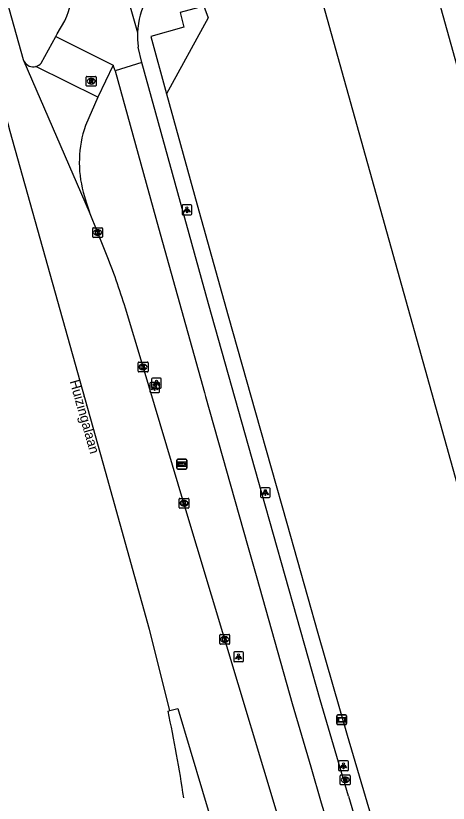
# Model space of a CAD drawing. Extents: x 159689 to 160786, y 387323 to 388339.
# Drawn here: x 159752 to 159795.9, y 387857.5 to 387937.5 of the extents above; entities that cross this region are included whole.
import ezdxf

# ---------------------------------------------------------------- set-up
doc = ezdxf.new("R2010")
doc.units = 0
for name, color, linetype in [('IMGEO_Brandkraan', 7, 'Continuous'), ('IMGEO_Fietspad_open', 7, 'Continuous'), ('IMGEO_Groenvoorziening', 7, 'Continuous'), ('IMGEO_Kolk', 7, 'Continuous'), ('IMGEO_Lichtpunt', 7, 'Continuous'), ('IMGEO_Openbare_ruimte_label', 7, 'Continuous'), ('IMGEO_OVBaan_gesloten', 7, 'Continuous'), ('IMGEO_Pand', 7, 'Continuous'), ('IMGEO_Rijbaan_lokaal_gesloten', 7, 'Continuous'), ('IMGEO_Rijbaan_lokaal_open', 7, 'Continuous'), ('IMGEO_Rijbaan_regionaal_gesloten', 7, 'Continuous'), ('IMGEO_Rioolput', 7, 'Continuous'), ('IMGEO_Verklikker', 7, 'Continuous'), ('IMGEO_Voetpad_open', 7, 'Continuous'), ('IMGEO_Wegwijzer', 7, 'Continuous')]:
    doc.layers.add(name, color=color, linetype=linetype)

msp = doc.modelspace()

# ---------------------------------------------------------------- linework, layer by layer
at = {"layer": 'IMGEO_Brandkraan'}
for p, q in [((159784.904, 387859.481), (159784.904, 387860.333)), ((159784.979, 387860.407), (159785.831, 387860.407)), ((159785.392, 387860.187), (159785.417, 387860.187)), ((159785.905, 387860.333), (159785.905, 387859.481)), ((159785.831, 387859.407), (159784.979, 387859.407)), ((159785.415, 387859.627), (159785.39, 387859.627))]:
    msp.add_line(p, q, dxfattribs=at)
for points in [[(159784.904, 387859.481), (159784.904, 387860.333)], [(159784.979, 387860.407), (159785.831, 387860.407)], [(159785.252, 387860.107), (159785.252, 387859.707), (159785.465, 387859.707)], [(159785.483, 387860.107), (159785.252, 387860.107)], [(159785.905, 387860.333), (159785.905, 387859.481)], [(159785.831, 387859.407), (159784.979, 387859.407)], [(159785.431, 387860.026), (159785.377, 387860.026), (159785.377, 387859.95)], [(159785.377, 387859.95), (159785.43, 387859.95)], [(159785.439, 387859.874), (159785.377, 387859.874), (159785.377, 387859.793)], [(159785.377, 387859.793), (159785.439, 387859.793)]]:
    msp.add_lwpolyline(points, dxfattribs=at)
for centre, radius, start, end in [((159784.981, 387860.331), 0.0765, 91.55205, 178.44795), ((159784.981, 387860.331), 0.0765, 91.55205, 178.44795), ((159785.487, 387859.962), 0.145, 59.4692, 91.53667), ((159785.829, 387860.331), 0.0765, 1.55205, 88.44795), ((159785.829, 387860.331), 0.0765, 1.55205, 88.44795), ((159784.981, 387859.483), 0.0765, 181.55205, 268.44795), ((159784.981, 387859.483), 0.0765, 181.55205, 268.44795), ((159785.432, 387859.988), 0.0379, 267.82845, 90.93552), ((159785.44, 387859.833), 0.0404, 269.87594, 90.50774), ((159785.471, 387859.958), 0.251, 268.66757, 293.53466), ((159785.512, 387860.009), 0.0922, 285.51372, 58.15012), ((159785.517, 387859.817), 0.105, 301.31148, 78.98903), ((159785.829, 387859.483), 0.0765, 271.55205, 358.44795), ((159785.829, 387859.483), 0.0765, 271.55205, 358.44795)]:
    msp.add_arc(centre, radius, start, end, dxfattribs=at)
for centre, major_axis, ratio, start_param, end_param in [((159785.391, 387859.907), (-0.387, 0.002), 0.722429, 4.712389, 7.853982), ((159785.416, 387859.907), (-0.39, 0.002), 0.717154, 1.570796, 4.712389)]:
    msp.add_ellipse(centre, major_axis=major_axis, ratio=ratio, start_param=start_param, end_param=end_param, dxfattribs=at)
at = {"layer": 'IMGEO_Fietspad_open'}
for points in [[(159785.734, 387858.266), (159782.88, 387868.037), (159776.937, 387889.03), (159771.545, 387908.246), (159764.773, 387932.734)], [(159762.056, 387931.897), (159766.441, 387915.957), (159771.115, 387899.25), (159771.236, 387898.822), (159775.506, 387883.735), (159776.441, 387880.417), (159780.034, 387867.675), (159781.914, 387861.243), (159782.982, 387857.59), (159787.289, 387843.506), (159787.503, 387842.806)]]:
    msp.add_lwpolyline(points, dxfattribs=at)
msp.add_arc((160547.266, 388085.118), 794.603, 196.588193, 197.9831, dxfattribs=at)
at = {"layer": 'IMGEO_Groenvoorziening'}
msp.add_lwpolyline([(159771.07, 387938.458), (159771.513, 387937.282), (159767.279, 387929.559)], dxfattribs=at)
at = {"layer": 'IMGEO_Kolk'}
for p, q in [((159759.776, 387915.048), (159759.776, 387915.9)), ((159759.851, 387915.974), (159760.703, 387915.974)), ((159760.264, 387915.754), (159760.289, 387915.754)), ((159760.777, 387915.9), (159760.777, 387915.048)), ((159760.703, 387914.974), (159759.851, 387914.974)), ((159760.287, 387915.194), (159760.262, 387915.194)), ((159764.393, 387901.404), (159764.393, 387902.256)), ((159764.468, 387902.33), (159765.32, 387902.33)), ((159764.881, 387902.11), (159764.906, 387902.11)), ((159765.394, 387902.256), (159765.394, 387901.404)), ((159765.32, 387901.33), (159764.468, 387901.33)), ((159764.904, 387901.55), (159764.879, 387901.55)), ((159768.542, 387887.566), (159768.542, 387888.418)), ((159768.617, 387888.492), (159769.469, 387888.492)), ((159769.03, 387888.272), (159769.055, 387888.272)), ((159769.543, 387888.418), (159769.543, 387887.566)), ((159769.469, 387887.492), (159768.617, 387887.492)), ((159769.053, 387887.712), (159769.028, 387887.712)), ((159772.678, 387873.75), (159772.678, 387874.602)), ((159772.753, 387874.676), (159773.605, 387874.676)), ((159773.679, 387874.602), (159773.679, 387873.75)), ((159773.189, 387873.896), (159773.164, 387873.896)), ((159773.166, 387874.456), (159773.191, 387874.456)), ((159773.605, 387873.676), (159772.753, 387873.676))]:
    msp.add_line(p, q, dxfattribs=at)
for points in [[(159759.776, 387915.048), (159759.776, 387915.9)], [(159759.851, 387915.974), (159760.703, 387915.974)], [(159760.097, 387915.674), (159760.22, 387915.674), (159760.22, 387915.523), (159760.35, 387915.674), (159760.514, 387915.674), (159760.368, 387915.523), (159760.521, 387915.274), (159760.369, 387915.274), (159760.284, 387915.438), (159760.22, 387915.371), (159760.22, 387915.274), (159760.097, 387915.274), (159760.097, 387915.674)], [(159760.777, 387915.9), (159760.777, 387915.048)], [(159760.703, 387914.974), (159759.851, 387914.974)], [(159764.393, 387901.404), (159764.393, 387902.256)], [(159764.468, 387902.33), (159765.32, 387902.33)], [(159764.714, 387902.03), (159764.837, 387902.03), (159764.837, 387901.879), (159764.967, 387902.03), (159765.131, 387902.03), (159764.985, 387901.879), (159765.138, 387901.63), (159764.986, 387901.63), (159764.901, 387901.794), (159764.837, 387901.727), (159764.837, 387901.63), (159764.714, 387901.63), (159764.714, 387902.03)], [(159765.394, 387902.256), (159765.394, 387901.404)], [(159765.32, 387901.33), (159764.468, 387901.33)], [(159768.542, 387887.566), (159768.542, 387888.418)], [(159768.617, 387888.492), (159769.469, 387888.492)], [(159768.863, 387888.192), (159768.986, 387888.192), (159768.986, 387888.041), (159769.116, 387888.192), (159769.28, 387888.192), (159769.134, 387888.041), (159769.287, 387887.792), (159769.135, 387887.792), (159769.05, 387887.956), (159768.986, 387887.889), (159768.986, 387887.792), (159768.863, 387887.792), (159768.863, 387888.192)], [(159769.543, 387888.418), (159769.543, 387887.566)], [(159769.469, 387887.492), (159768.617, 387887.492)], [(159772.678, 387873.75), (159772.678, 387874.602)], [(159772.753, 387874.676), (159773.605, 387874.676)], [(159773.679, 387874.602), (159773.679, 387873.75)], [(159772.999, 387874.376), (159773.122, 387874.376), (159773.122, 387874.225), (159773.252, 387874.376), (159773.416, 387874.376), (159773.27, 387874.225), (159773.423, 387873.976), (159773.271, 387873.976), (159773.186, 387874.14), (159773.122, 387874.073), (159773.122, 387873.976), (159772.999, 387873.976), (159772.999, 387874.376)], [(159773.605, 387873.676), (159772.753, 387873.676)]]:
    msp.add_lwpolyline(points, dxfattribs=at)
for centre, start, end in [((159759.853, 387915.898), 91.55205, 178.44795), ((159759.853, 387915.898), 91.55205, 178.44795), ((159760.701, 387915.898), 1.55205, 88.44795), ((159760.701, 387915.898), 1.55205, 88.44795), ((159759.853, 387915.05), 181.55205, 268.44795), ((159759.853, 387915.05), 181.55205, 268.44795), ((159760.701, 387915.05), 271.55205, 358.44795), ((159760.701, 387915.05), 271.55205, 358.44795), ((159764.47, 387902.254), 91.55205, 178.44795), ((159764.47, 387902.254), 91.55205, 178.44795), ((159765.318, 387902.254), 1.55205, 88.44795), ((159765.318, 387902.254), 1.55205, 88.44795), ((159764.47, 387901.406), 181.55205, 268.44795), ((159764.47, 387901.406), 181.55205, 268.44795), ((159765.318, 387901.406), 271.55205, 358.44795), ((159765.318, 387901.406), 271.55205, 358.44795), ((159768.619, 387888.416), 91.55205, 178.44795), ((159768.619, 387888.416), 91.55205, 178.44795), ((159769.467, 387888.416), 1.55205, 88.44795), ((159769.467, 387888.416), 1.55205, 88.44795), ((159768.619, 387887.568), 181.55205, 268.44795), ((159768.619, 387887.568), 181.55205, 268.44795), ((159769.467, 387887.568), 271.55205, 358.44795), ((159769.467, 387887.568), 271.55205, 358.44795), ((159772.755, 387874.6), 91.55205, 178.44795), ((159772.755, 387874.6), 91.55205, 178.44795), ((159773.603, 387874.6), 1.55205, 88.44795), ((159773.603, 387874.6), 1.55205, 88.44795), ((159772.755, 387873.752), 181.55205, 268.44795), ((159772.755, 387873.752), 181.55205, 268.44795), ((159773.603, 387873.752), 271.55205, 358.44795), ((159773.603, 387873.752), 271.55205, 358.44795)]:
    msp.add_arc(centre, 0.0765, start, end, dxfattribs=at)
for centre, major_axis, ratio, start_param, end_param in [((159760.263, 387915.474), (-0.387, 0.002), 0.722429, 4.712389, 7.853982), ((159760.288, 387915.474), (-0.39, 0.002), 0.717154, 1.570796, 4.712389), ((159764.88, 387901.83), (-0.387, 0.002), 0.722429, 4.712389, 7.853982), ((159764.905, 387901.83), (-0.39, 0.002), 0.717154, 1.570796, 4.712389), ((159769.029, 387887.992), (-0.387, 0.002), 0.722429, 4.712389, 7.853982), ((159769.054, 387887.992), (-0.39, 0.002), 0.717154, 1.570796, 4.712389), ((159773.165, 387874.176), (-0.387, 0.002), 0.722429, 4.712389, 7.853982), ((159773.19, 387874.176), (-0.39, 0.002), 0.717154, 1.570796, 4.712389)]:
    msp.add_ellipse(centre, major_axis=major_axis, ratio=ratio, start_param=start_param, end_param=end_param, dxfattribs=at)
at = {"layer": 'IMGEO_Lichtpunt'}
for p, q in [((159768.844, 387918.19), (159768.844, 387917.383)), ((159768.844, 387918.19), (159768.844, 387917.383)), ((159769.746, 387918.285), (159768.938, 387918.285)), ((159769.746, 387918.285), (159768.938, 387918.285)), ((159769.84, 387917.383), (159769.84, 387918.19)), ((159769.84, 387917.383), (159769.84, 387918.19)), ((159768.938, 387917.289), (159769.746, 387917.289)), ((159768.938, 387917.289), (159769.746, 387917.289)), ((159765.576, 387900.147), (159765.576, 387899.34)), ((159765.576, 387900.147), (159765.576, 387899.34)), ((159766.478, 387900.242), (159765.67, 387900.242)), ((159766.478, 387900.242), (159765.67, 387900.242)), ((159765.743, 387900.585), (159765.743, 387899.778)), ((159765.743, 387900.585), (159765.743, 387899.778)), ((159766.645, 387900.68), (159765.837, 387900.68)), ((159766.645, 387900.68), (159765.837, 387900.68)), ((159766.572, 387899.34), (159766.572, 387900.147)), ((159766.572, 387899.34), (159766.572, 387900.147)), ((159766.739, 387899.778), (159766.739, 387900.585)), ((159766.739, 387899.778), (159766.739, 387900.585)), ((159765.837, 387899.684), (159766.645, 387899.684)), ((159765.837, 387899.684), (159766.645, 387899.684)), ((159765.67, 387899.246), (159766.478, 387899.246)), ((159765.67, 387899.246), (159766.478, 387899.246)), ((159776.803, 387889.477), (159776.803, 387888.67)), ((159776.803, 387889.477), (159776.803, 387888.67)), ((159777.705, 387889.572), (159776.897, 387889.572)), ((159777.705, 387889.572), (159776.897, 387889.572)), ((159777.799, 387888.67), (159777.799, 387889.477)), ((159777.799, 387888.67), (159777.799, 387889.477)), ((159776.897, 387888.576), (159777.705, 387888.576)), ((159776.897, 387888.576), (159777.705, 387888.576)), ((159774.989, 387872.909), (159774.181, 387872.909)), ((159774.989, 387872.909), (159774.181, 387872.909)), ((159774.087, 387872.814), (159774.087, 387872.007)), ((159774.087, 387872.814), (159774.087, 387872.007)), ((159775.083, 387872.007), (159775.083, 387872.814)), ((159775.083, 387872.007), (159775.083, 387872.814)), ((159774.181, 387871.913), (159774.989, 387871.913)), ((159774.181, 387871.913), (159774.989, 387871.913)), ((159784.73, 387861.748), (159784.73, 387860.941)), ((159784.73, 387861.748), (159784.73, 387860.941)), ((159785.632, 387861.843), (159784.824, 387861.843)), ((159785.632, 387861.843), (159784.824, 387861.843)), ((159785.726, 387860.941), (159785.726, 387861.748)), ((159785.726, 387860.941), (159785.726, 387861.748)), ((159784.824, 387860.847), (159785.632, 387860.847)), ((159784.824, 387860.847), (159785.632, 387860.847))]:
    msp.add_line(p, q, dxfattribs=at)
for points in [[(159769.218, 387917.854), (159769.257, 387917.826), (159769.069, 387917.564), (159769.031, 387917.591), (159769.218, 387917.854)], [(159769.32, 387917.806), (159769.367, 387917.806), (159769.367, 387917.484), (159769.32, 387917.484), (159769.32, 387917.806)], [(159769.43, 387917.826), (159769.468, 387917.853), (159769.655, 387917.591), (159769.616, 387917.563), (159769.43, 387917.826)], [(159766.117, 387900.249), (159766.156, 387900.221), (159765.968, 387899.959), (159765.93, 387899.986), (159766.117, 387900.249)], [(159766.219, 387900.201), (159766.266, 387900.201), (159766.266, 387899.879), (159766.219, 387899.879), (159766.219, 387900.201)], [(159766.329, 387900.221), (159766.367, 387900.248), (159766.554, 387899.986), (159766.515, 387899.958), (159766.329, 387900.221)], [(159765.95, 387899.811), (159765.989, 387899.783), (159765.801, 387899.521), (159765.763, 387899.548), (159765.95, 387899.811)], [(159766.052, 387899.763), (159766.099, 387899.763), (159766.099, 387899.441), (159766.052, 387899.441), (159766.052, 387899.763)], [(159766.162, 387899.783), (159766.2, 387899.81), (159766.387, 387899.548), (159766.348, 387899.52), (159766.162, 387899.783)], [(159777.177, 387889.141), (159777.216, 387889.113), (159777.028, 387888.851), (159776.99, 387888.878), (159777.177, 387889.141)], [(159777.279, 387889.093), (159777.326, 387889.093), (159777.326, 387888.771), (159777.279, 387888.771), (159777.279, 387889.093)], [(159777.389, 387889.113), (159777.427, 387889.14), (159777.614, 387888.878), (159777.575, 387888.85), (159777.389, 387889.113)], [(159774.461, 387872.478), (159774.5, 387872.45), (159774.312, 387872.188), (159774.274, 387872.215), (159774.461, 387872.478)], [(159774.563, 387872.43), (159774.61, 387872.43), (159774.61, 387872.108), (159774.563, 387872.108), (159774.563, 387872.43)], [(159774.673, 387872.45), (159774.711, 387872.477), (159774.898, 387872.215), (159774.859, 387872.187), (159774.673, 387872.45)], [(159785.104, 387861.412), (159785.143, 387861.384), (159784.955, 387861.122), (159784.917, 387861.149), (159785.104, 387861.412)], [(159785.206, 387861.364), (159785.253, 387861.364), (159785.253, 387861.042), (159785.206, 387861.042), (159785.206, 387861.364)], [(159785.316, 387861.384), (159785.354, 387861.411), (159785.541, 387861.149), (159785.502, 387861.121), (159785.316, 387861.384)]]:
    msp.add_lwpolyline(points, dxfattribs=at)
for centre in [(159769.343, 387917.988), (159766.242, 387900.383), (159766.075, 387899.945), (159777.302, 387889.275), (159774.586, 387872.612), (159785.229, 387861.546)]:
    msp.add_circle(centre, 0.0994, dxfattribs=at)
for centre, start, end in [((159768.938, 387918.19), 90, 180), ((159768.938, 387918.19), 90, 180), ((159769.746, 387918.19), 0, 90), ((159769.746, 387918.19), 0, 90), ((159768.938, 387917.383), 180, 270), ((159768.938, 387917.383), 180, 270), ((159769.746, 387917.383), 270, 0), ((159769.746, 387917.383), 270, 360), ((159765.67, 387900.147), 90, 180), ((159765.67, 387900.147), 90, 180), ((159765.837, 387900.585), 90, 180), ((159765.837, 387900.585), 90, 180), ((159766.478, 387900.147), 0, 90), ((159766.478, 387900.147), 0, 90), ((159766.645, 387900.585), 0, 90), ((159766.645, 387900.585), 0, 90), ((159765.67, 387899.34), 180, 270), ((159765.67, 387899.34), 180, 270), ((159765.837, 387899.778), 180, 270), ((159765.837, 387899.778), 180, 270), ((159766.478, 387899.34), 270, 0), ((159766.478, 387899.34), 270, 360), ((159766.645, 387899.778), 270, 0), ((159766.645, 387899.778), 270, 360), ((159776.897, 387889.477), 90, 180), ((159776.897, 387889.477), 90, 180), ((159777.705, 387889.477), 0, 90), ((159777.705, 387889.477), 0, 90), ((159776.897, 387888.67), 180, 270), ((159776.897, 387888.67), 180, 270), ((159777.705, 387888.67), 270, 0), ((159777.705, 387888.67), 270, 360), ((159774.181, 387872.814), 90, 180), ((159774.181, 387872.814), 90, 180), ((159774.989, 387872.814), 0, 90), ((159774.989, 387872.814), 0, 90), ((159774.181, 387872.007), 180, 270), ((159774.181, 387872.007), 180, 270), ((159774.989, 387872.007), 270, 0), ((159774.989, 387872.007), 270, 360), ((159784.824, 387861.748), 90, 180), ((159784.824, 387861.748), 90, 180), ((159785.632, 387861.748), 0, 90), ((159785.632, 387861.748), 0, 90), ((159784.824, 387860.941), 180, 270), ((159784.824, 387860.941), 180, 270), ((159785.632, 387860.941), 270, 0), ((159785.632, 387860.941), 270, 360)]:
    msp.add_arc(centre, 0.0946, start, end, dxfattribs=at)
at = {"layer": 'IMGEO_OVBaan_gesloten'}
for points in [[(159767.598, 387866.954), (159765.544, 387875.18), (159761.072, 387891.211), (159751.402, 387925.737), (159750.981, 387927.311), (159738.22, 387972.552), (159720.318, 388036.089), (159710.692, 388070.166), (159709.458, 388074.221)], [(159767.423, 387866.904), (159767.598, 387866.954)]]:
    msp.add_lwpolyline(points, dxfattribs=at)
msp.add_arc((159638.553, 387838.971), 131.863, 8.32929, 12.22968, dxfattribs=at)
at = {"layer": 'IMGEO_Pand'}
for points in [[(159817.654, 387873.188), (159814.236, 387875.206), (159812.839, 387874.816), (159811.729, 387878.794), (159794.957, 387938.93), (159793.845, 387942.918), (159795.243, 387943.308), (159796.937, 387946.428), (159793.873, 387948.22), (159792.476, 387947.83), (159790.044, 387956.547)], [(159817.654, 387873.188), (159815.606, 387870.293), (159814.209, 387869.903), (159816.632, 387861.214), (159809.352, 387859.172), (159805.677, 387858.141), (159779.046, 387953.498)]]:
    msp.add_lwpolyline(points, dxfattribs=at)
at = {"layer": 'IMGEO_Rijbaan_lokaal_gesloten'}
for points in [[(159761.428, 387945.993), (159764.329, 387935.795)], [(159756.022, 387935.37), (159756.181, 387935.66), (159756.944, 387936.99)], [(159764.773, 387932.734), (159764.405, 387934.293)], [(159762.056, 387931.897), (159761.86, 387932.469)], [(159764.773, 387932.734), (159762.056, 387931.897)]]:
    msp.add_lwpolyline(points, dxfattribs=at)
for centre, radius, start, end in [((159746.164, 387941.8), 11.804, 335.95341, 14.56685), ((159772.814, 387935.446), 8.492, 177.64687, 183.06664), ((159772.538, 387935.472), 8.218, 183.34981, 188.2499)]:
    msp.add_arc(centre, radius, start, end, dxfattribs=at)
at = {"layer": 'IMGEO_Rijbaan_lokaal_open'}
for points in [[(159754.552, 387932.68), (159756.022, 387935.37)], [(159756.022, 387935.37), (159761.86, 387932.469)], [(159760.295, 387929.237), (159754.02, 387932.337)], [(159761.86, 387932.469), (159760.295, 387929.237)], [(159760.295, 387929.237), (159759.042, 387926.331)], [(159758.821, 387919.58), (159759.143, 387918.468), (159759.456, 387917.543)]]:
    msp.add_lwpolyline(points, dxfattribs=at)
for centre, radius, start, end in [((159753.751, 387933.342), 1.04, 208.15818, 284.97902), ((159753.751, 387933.338), 1.036, 285.02971, 320.59303), ((159769.922, 387922.596), 11.503, 161.05161, 195.19848)]:
    msp.add_arc(centre, radius, start, end, dxfattribs=at)
at = {"layer": 'IMGEO_Rijbaan_regionaal_gesloten'}
for points in [[(159752.834, 387932.851), (159752.767, 387933.007), (159750.399, 387941.515), (159745.531, 387958.814), (159739.567, 387979.98), (159733.85, 388000.16), (159727.852, 388021.312), (159722.145, 388041.542), (159717.284, 388058.854), (159716.233, 388062.473), (159715.988, 388063.449), (159715.751, 388064.431), (159715.024, 388067.618)], [(159759.456, 387917.543), (159752.834, 387932.851)], [(159761.123, 387913.424), (159760.298, 387915.464), (159759.456, 387917.543)], [(159797.562, 387797.476), (159797.495, 387797.603), (159797.296, 387798.207), (159796.881, 387799.401), (159791.226, 387815.627), (159791.042, 387816.154), (159788.195, 387824.336), (159787.552, 387826.223), (159786.964, 387828.094), (159784.605, 387836.005), (159784.321, 387836.958), (159781.545, 387846.283), (159778.502, 387856.503), (159773.179, 387874.176), (159769.043, 387887.992), (159764.894, 387901.83), (159763.102, 387907.798)], [(159767.598, 387866.954), (159768.422, 387867.152), (159775.932, 387841.973), (159781.588, 387823.275), (159781.9, 387822.327), (159782.208, 387821.391), (159791.393, 387795.058)]]:
    msp.add_lwpolyline(points, dxfattribs=at)
msp.add_arc((159693.012, 387886.304), 73.311, 17.04865, 21.71098, dxfattribs=at)
at = {"layer": 'IMGEO_Rioolput'}
for p, q in [((159759.124, 387930.41), (159759.124, 387931.262)), ((159759.199, 387931.336), (159760.051, 387931.336)), ((159760.125, 387931.262), (159760.125, 387930.41)), ((159759.635, 387930.556), (159759.61, 387930.556)), ((159759.612, 387931.116), (159759.637, 387931.116)), ((159760.051, 387930.336), (159759.199, 387930.336))]:
    msp.add_line(p, q, dxfattribs=at)
for points in [[(159759.124, 387930.41), (159759.124, 387931.262)], [(159759.199, 387931.336), (159760.051, 387931.336)], [(159760.125, 387931.262), (159760.125, 387930.41)], [(159759.713, 387931.034), (159759.461, 387931.036), (159759.461, 387930.636)], [(159759.461, 387930.636), (159759.585, 387930.636), (159759.585, 387930.798), (159759.596, 387930.798)], [(159759.639, 387930.955), (159759.585, 387930.955), (159759.585, 387930.874)], [(159759.585, 387930.874), (159759.637, 387930.874)], [(159759.643, 387930.769), (159759.714, 387930.636), (159759.854, 387930.636), (159759.789, 387930.762)], [(159760.051, 387930.336), (159759.199, 387930.336)]]:
    msp.add_lwpolyline(points, dxfattribs=at)
for centre, radius, start, end in [((159759.201, 387931.26), 0.0765, 91.55205, 178.44795), ((159759.201, 387931.26), 0.0765, 91.55205, 178.44795), ((159760.049, 387931.26), 0.0765, 1.55205, 88.44795), ((159760.049, 387931.26), 0.0765, 1.55205, 88.44795), ((159759.595, 387930.745), 0.0533, 26.02933, 88.69889), ((159759.621, 387931.063), 0.19, 274.7715, 282.96867), ((159759.645, 387930.859), 0.0964, 77.00612, 93.18647), ((159759.659, 387930.916), 0.0378, 276.66336, 79.67722), ((159759.712, 387930.924), 0.109, 350.36119, 89.41601), ((159759.71, 387930.924), 0.112, 277.58423, 350.98172), ((159759.694, 387930.709), 0.108, 29.51342, 73.79051), ((159759.201, 387930.412), 0.0765, 181.55205, 268.44795), ((159759.201, 387930.412), 0.0765, 181.55205, 268.44795), ((159760.049, 387930.412), 0.0765, 271.55205, 358.44795), ((159760.049, 387930.412), 0.0765, 271.55205, 358.44795)]:
    msp.add_arc(centre, radius, start, end, dxfattribs=at)
for centre, major_axis, ratio, start_param, end_param in [((159759.611, 387930.836), (-0.387, 0.002), 0.722429, 4.712389, 7.853982), ((159759.636, 387930.836), (-0.39, 0.002), 0.717154, 1.570796, 4.712389)]:
    msp.add_ellipse(centre, major_axis=major_axis, ratio=ratio, start_param=start_param, end_param=end_param, dxfattribs=at)
at = {"layer": 'IMGEO_Verklikker'}
for p, q in [((159784.659, 387866.519), (159785.449, 387866.519)), ((159785.449, 387866.519), (159784.659, 387866.519)), ((159784.559, 387865.619), (159784.559, 387866.419)), ((159784.559, 387866.419), (159784.559, 387865.619)), ((159785.549, 387866.419), (159785.549, 387865.619)), ((159785.549, 387865.619), (159785.549, 387866.419)), ((159785.449, 387865.519), (159784.659, 387865.519)), ((159784.659, 387865.519), (159785.449, 387865.519))]:
    msp.add_line(p, q, dxfattribs=at)
for points in [[(159784.66, 387866.251), (159785.448, 387866.251), (159785.448, 387865.787), (159784.66, 387865.787), (159784.66, 387866.251)], [(159784.725, 387866.186), (159784.725, 387865.852), (159785.383, 387865.852), (159785.383, 387866.186), (159784.725, 387866.186)]]:
    msp.add_lwpolyline(points, dxfattribs=at)
for centre, start, end in [((159784.659, 387866.419), 90, 180), ((159784.659, 387866.419), 90, 180), ((159785.449, 387866.419), 0, 90), ((159785.449, 387866.419), 360, 90), ((159784.659, 387865.619), 180, 270), ((159784.659, 387865.619), 180, 270), ((159785.449, 387865.619), 270, 0), ((159785.449, 387865.619), 270, 0)]:
    msp.add_arc(centre, 0.1, start, end, dxfattribs=at)
at = {"layer": 'IMGEO_Voetpad_open'}
for points in [[(159771.07, 387938.458), (159768.65, 387937.819), (159769.038, 387936.324), (159765.672, 387935.371), (159767.279, 387929.559)], [(159767.279, 387929.559), (159770.394, 387918.296), (159773.512, 387907.023), (159776.309, 387897.203), (159779.471, 387885.959), (159782.637, 387874.792), (159785.606, 387864.46), (159788.041, 387856.178), (159790.71, 387847.415)]]:
    msp.add_lwpolyline(points, dxfattribs=at)
msp.add_arc((159772.291, 387935.435), 7.97, 151.58532, 177.40779, dxfattribs=at)
at = {"layer": 'IMGEO_Wegwijzer'}
for p, q in [((159768.335, 387891.564), (159768.335, 387892.364)), ((159768.335, 387892.364), (159768.335, 387891.564)), ((159768.435, 387892.464), (159769.225, 387892.464)), ((159769.225, 387892.464), (159768.435, 387892.464)), ((159769.325, 387892.364), (159769.325, 387891.564)), ((159769.325, 387891.564), (159769.325, 387892.364)), ((159769.225, 387891.464), (159768.435, 387891.464)), ((159768.435, 387891.464), (159769.225, 387891.464))]:
    msp.add_line(p, q, dxfattribs=at)
for points in [[(159768.436, 387892.196), (159769.224, 387892.196), (159769.224, 387891.732), (159768.436, 387891.732), (159768.436, 387892.196)], [(159768.501, 387892.048), (159768.501, 387891.964), (159768.501, 387891.88), (159768.912, 387891.88), (159768.912, 387891.797), (159769.159, 387891.964), (159768.912, 387892.131), (159768.912, 387892.048), (159768.501, 387892.048)]]:
    msp.add_lwpolyline(points, dxfattribs=at)
for centre, start, end in [((159768.435, 387892.364), 90, 180), ((159768.435, 387892.364), 90, 180), ((159769.225, 387892.364), 0, 90), ((159769.225, 387892.364), 360, 90), ((159768.435, 387891.564), 180, 270), ((159768.435, 387891.564), 180, 270), ((159769.225, 387891.564), 270, 0), ((159769.225, 387891.564), 270, 0)]:
    msp.add_arc(centre, 0.1, start, end, dxfattribs=at)

# ---------------------------------------------------------------- texts
at = {"layer": 'IMGEO_Openbare_ruimte_label'}
msp.add_text('Huizingalaan', height=1, rotation=285.84308, dxfattribs=at).set_placement((159757.427, 387900.372))

doc.saveas('drawing.dxf')
